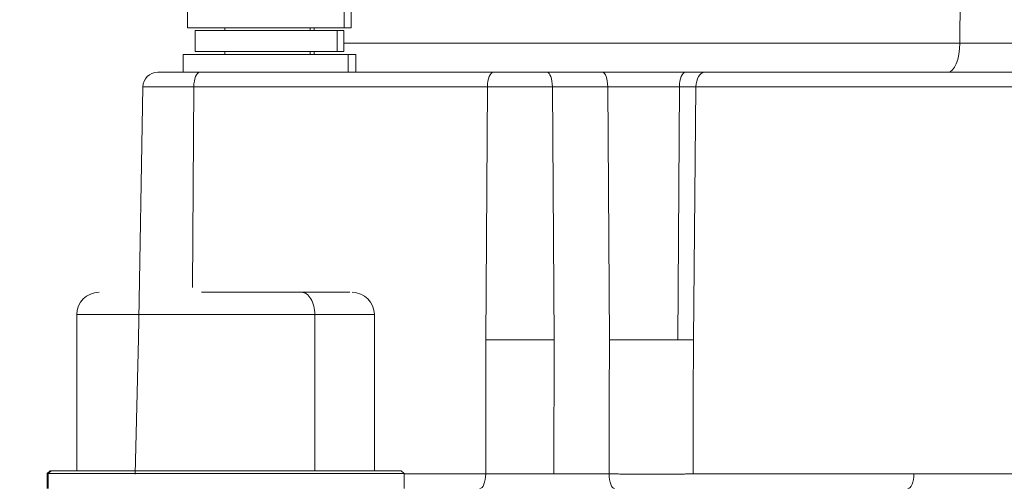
# Model space of a CAD drawing. Header units: millimetres. Extents: x 5437 to 18441, y -4466 to 3128.
# Tile 359 of 497: x 13680 to 13713, y -14 to 1. Entities that reach past the tile are written whole.
import ezdxf

# ---------------------------------------------------------------- set-up
doc = ezdxf.new("R2010")
doc.units = ezdxf.units.MM
doc.layers.add('1', color=7, linetype='Continuous', true_color=0xffffff)
doc.dimstyles.get("Standard").update_dxf_attribs({"dimtxt": 0.18, "dimasz": 0.18, "dimexe": 0.18, "dimexo": 0.0625, "dimgap": 0.09, "dimtad": 0, "dimtih": 1, "dimtoh": 1, "dimdec": 4, "dimzin": 0, "dimdsep": 46, "dimtxsty": 'Standard', "dimcen": 0.09, "dimadec": 0, "dimazin": 0, "dimtfac": 1, "dimtdec": 4, "dimtofl": 0, "dimtmove": 0, "dimatfit": 3, "dimfxl": 1, "dimtolj": 1, "dimtzin": 0, "dimarcsym": 0})

# ---------------------------------------------------------------- blocks, each defined once
blk = doc.blocks.new('*D3')
at = {"color": 0, "lineweight": -2, "transparency": 16777216}
for p, q in [((13674.147, 1169.564), (14135.36, 1169.564)), ((13833.147, -580.436), (14135.36, -580.436))]:
    blk.add_line(p, q, dxfattribs=at)
at = {"color": 0, "lineweight": 0, "transparency": 16777216}
for p, q in [((14135.18, 1089.564), (14135.18, 421.321)), ((14135.18, -500.436), (14135.18, 167.808))]:
    blk.add_line(p, q, dxfattribs=at)
at = {"color": 0, "lineweight": 20, "transparency": 16777216}
for points in [[(14121.847, 1089.564), (14148.514, 1089.564), (14135.18, 1169.564)], [(14121.847, -500.436), (14148.514, -500.436), (14135.18, -580.436)]]:
    blk.add_solid(points, dxfattribs=at)
at = {"layer": 'Defpoints', "color": 0, "lineweight": 20, "transparency": 16777216}
for p in [(13674.085, 1169.564), (13833.085, -580.436), (14135.18, -580.436)]:
    blk.add_point(p, dxfattribs=at)
at = {"color": 0, "lineweight": 20, "transparency": 16777216, "insert": (14135.18, 294.564), "char_height": 80, "attachment_point": 5, "rotation": 270}
blk.add_mtext('\\A1;1750', dxfattribs=at)
blk = doc.blocks.new('*D4')
at = {"color": 0, "lineweight": -2, "transparency": 16777216}
for p, q in [((13346.81, 234.502), (13346.81, -825.635)), ((13857.587, -64.498), (13857.587, -825.635))]:
    blk.add_line(p, q, dxfattribs=at)
at = {"color": 0, "lineweight": 0, "transparency": 16777216}
for p, q in [((13426.81, -825.455), (13508.775, -825.455)), ((13777.587, -825.455), (13695.622, -825.455))]:
    blk.add_line(p, q, dxfattribs=at)
at = {"color": 0, "lineweight": 20, "transparency": 16777216}
for points in [[(13426.81, -812.121), (13426.81, -838.788), (13346.81, -825.455)], [(13777.587, -812.121), (13777.587, -838.788), (13857.587, -825.455)]]:
    blk.add_solid(points, dxfattribs=at)
at = {"layer": 'Defpoints', "color": 0, "lineweight": 20, "transparency": 16777216}
for p in [(13346.81, 234.564), (13857.587, -64.436), (13346.81, -825.455)]:
    blk.add_point(p, dxfattribs=at)
at = {"color": 0, "lineweight": 20, "transparency": 16777216, "insert": (13602.199, -825.455), "char_height": 80, "attachment_point": 5}
blk.add_mtext('\\A1;515', dxfattribs=at)

msp = doc.modelspace()

# ---------------------------------------------------------------- linework, layer by layer
at = {"layer": '1', "color": 0, "lineweight": 20}
for p, q in [((13712.16816, 24.59924), (13712.00089, 0.54688)), ((13686.05317, 2.65153), (13686.05317, 1.06434)), ((13691.31088, 2.65153), (13691.31088, 1.06434)), ((13691.55317, 1.06434), (13691.55317, 2.65153)), ((13691.31088, 1.06434), (13686.05317, 1.06434)), ((13687.30317, 1.06434), (13687.30317, 0.96434)), ((13690.17101, 0.96434), (13690.17101, 1.06434)), ((13690.30317, 0.96434), (13690.30317, 1.06434)), ((13691.55317, 1.06434), (13691.31088, 1.06434)), ((13691.0829, 0.96434), (13686.30317, 0.96434)), ((13686.30317, 0.96434), (13686.30317, 0.26434)), ((13691.30317, 0.96434), (13691.0829, 0.96434)), ((13691.0829, 0.96434), (13691.0829, 0.26434)), ((13691.30317, 0.26434), (13691.30317, 0.96434)), ((13712.00089, 0.54688), (13691.30288, 0.54688)), ((13712.00089, 0.54688), (13751.31512, 0.54688)), ((13691.44766, 0.16434), (13685.90317, 0.16434)), ((13685.90317, 0.16434), (13685.90317, -0.43566)), ((13691.0829, 0.26434), (13686.30317, 0.26434)), ((13687.30317, 0.26434), (13687.30317, 0.16434)), ((13690.17101, 0.26434), (13690.17101, 0.16434)), ((13690.30317, 0.16434), (13690.30317, 0.26434)), ((13691.30317, 0.26434), (13691.0829, 0.26434)), ((13691.44766, 0.16434), (13691.44766, -0.43566)), ((13691.70317, 0.16434), (13691.44766, 0.16434)), ((13691.70317, -0.43566), (13691.70317, 0.16434)), ((13685.04693, -0.43566), (13686.46164, -0.43566)), ((13686.46164, -0.43566), (13696.32843, -0.43566)), ((13696.32843, -0.43566), (13698.12798, -0.43566)), ((13698.12798, -0.43566), (13699.98851, -0.43566)), ((13710.74697, -0.43566), (13703.42283, -0.43566)), ((13710.74697, -0.43566), (13743.17702, -0.43566)), ((13684.54701, -0.92694), (13684.39909, -9.40111)), ((13686.26247, -0.92694), (13684.54701, -0.92694)), ((13686.26247, -0.92694), (13686.21538, -7.67568)), ((13696.12927, -0.92694), (13686.26247, -0.92694)), ((13696.07018, -9.43566), (13696.12927, -0.92694)), ((13698.31138, -0.92694), (13696.12927, -0.92694)), ((13700.17191, -0.92694), (13698.31138, -0.92694)), ((13698.31138, -0.92694), (13698.36578, -9.43566)), ((13702.58133, -0.92694), (13700.17191, -0.92694)), ((13700.22651, -9.43566), (13700.17191, -0.92694)), ((13702.52216, -9.43566), (13702.58133, -0.92694)), ((13703.13565, -0.92694), (13702.58133, -0.92694)), ((13703.13565, -0.92694), (13703.05033, -9.43566)), ((13710.54781, -0.92694), (13703.13565, -0.92694)), ((13743.36756, -0.92694), (13710.54781, -0.92694)), ((13690.33038, -8.58566), (13682.32871, -8.58566)), ((13682.32871, -8.58566), (13682.32871, -13.83566)), ((13690.33038, -13.83566), (13690.33038, -8.58566)), ((13692.32871, -8.58566), (13690.33038, -8.58566)), ((13692.32871, -13.83566), (13692.32871, -8.58566)), ((13684.39938, -9.38881), (13684.29461, -13.9509)), ((13696.06882, -13.94439), (13696.07018, -9.43566)), ((13698.36578, -9.43566), (13698.36423, -13.94439)), ((13681.42871, -13.83566), (13681.32871, -13.93566)), ((13681.36754, -13.93567), (13681.4669, -13.83567)), ((13693.32871, -13.93566), (13693.22871, -13.83566)), ((13681.32871, -13.93566), (13681.36754, -13.93566)), ((13681.32871, -13.93567), (13681.32871, -14.43566)), ((13693.32871, -13.93566), (13681.36754, -13.93566)), ((13681.36754, -14.43566), (13681.36754, -13.93567)), ((13693.32861, -13.94439), (13696.06882, -13.94439)), ((13693.32871, -14.43566), (13693.32871, -13.93567)), ((13698.36423, -13.94439), (13700.21611, -13.94439)), ((13703.03733, -13.94439), (13710.45728, -13.94439)), ((13710.45728, -13.94439), (13719.98978, -13.94439))]:
    msp.add_line(p, q, dxfattribs=at)
for centre, radius, start, end in [((13685.04693, -0.93566), 0.5, 90, 179), ((13683.07871, -8.58566), 0.75, 90, 180), ((13691.57871, -8.58566), 0.75, 0, 90)]:
    msp.add_arc(centre, radius, start, end, dxfattribs=at)
for centre, major_axis, ratio, start_param, end_param in [((13711.60256, 0.56434), (0, -1), 0.39839611, 0, 1.55334303), ((13686.46164, -0.93566), (0, -0.5), 0.39839611, 3.14159265, 4.69493569), ((13696.32843, -0.93566), (0, -0.5), 0.39839611, 3.14159265, 4.69493569), ((13698.12798, -0.93566), (0, -0.5), 0.36685927, 1.58824962, 3.14159265), ((13699.98851, -0.93566), (0, -0.5), 0.36685927, 1.58824962, 3.14159265), ((13702.7805, -0.93566), (0, 0.5), 0.39839611, 0, 1.55334303), ((13703.42283, -0.93566), (0, -0.5), 0.57445077, 3.14159265, 4.69493569), ((13689.88013, -8.58566), (0, 0.75), 0.60033423, 4.71238898, 6.28318531), ((13695.86965, -13.93566), (0, -0.5), 0.39839611, 0, 1.55334303), ((13700.39951, -13.93566), (0, -0.5), 0.36685927, 4.72984227, 6.28318531), ((13710.25812, -13.93566), (0, -0.5), 0.39839611, 0, 1.55334303)]:
    msp.add_ellipse(centre, major_axis=major_axis, ratio=ratio, start_param=start_param, end_param=end_param, dxfattribs=at)
for points, degree, knots in [([(13699.98851, -0.43566), (13700.33671, -0.43566), (13700.70251, -0.43566), (13701.07832, -0.43566), (13701.65608, -0.43566), (13702.21843, -0.43566), (13702.41043, -0.43566), (13702.59816, -0.43566), (13702.7805, -0.43566)], 5, [0, 0, 0, 0, 0, 0, 0.65311572, 0.65311572, 0.65311572, 1, 1, 1, 1, 1, 1]), ([(13686.51838, -7.83566), (13686.57722, -7.83566), (13686.63627, -7.83566), (13686.69549, -7.83566), (13687.15501, -7.83566), (13687.62219, -7.83566), (13688.02728, -7.83566), (13688.6642, -7.83566), (13689.25798, -7.83566), (13689.47517, -7.83566), (13689.68302, -7.83566), (13689.88013, -7.83566)], 5, [0, 0, 0, 0, 0, 0, 0.08437986, 0.08437986, 0.08437986, 0.65304724, 0.65304724, 0.65304724, 1, 1, 1, 1, 1, 1]), ([(13689.88013, -7.83566), (13690.20321, -7.83566), (13690.49748, -7.83566), (13690.75685, -7.83566), (13691.09528, -7.83566), (13691.33103, -7.83566), (13691.40068, -7.83566), (13691.45672, -7.83566), (13691.49894, -7.83566)], 5, [0, 0, 0, 0, 0, 0, 0.64854492, 0.64854492, 0.64854492, 1, 1, 1, 1, 1, 1]), ([(13696.07027, -9.43566), (13696.25035, -9.43566), (13696.43812, -9.43566), (13696.82187, -9.43566), (13697.01783, -9.43566), (13697.41043, -9.43566), (13697.60705, -9.43566), (13697.99341, -9.43566), (13698.18314, -9.43566), (13698.36578, -9.43566)], 3, [0, 0, 0, 0, 0.25, 0.25, 0.5, 0.5, 0.75, 0.75, 1, 1, 1, 1]), ([(13700.22663, -9.43566), (13700.40927, -9.43566), (13700.59901, -9.43566), (13700.98537, -9.43566), (13701.182, -9.43566), (13701.5746, -9.43566), (13701.77057, -9.43566), (13702.15431, -9.43566), (13702.34209, -9.43566), (13702.52216, -9.43566)], 3, [0, 0, 0, 0, 0.25, 0.25, 0.5, 0.5, 0.75, 0.75, 1, 1, 1, 1]), ([(13703.05014, -9.43566), (13702.96921, -9.43586), (13702.88446, -9.43598), (13702.70814, -9.43604), (13702.61658, -9.43599), (13702.52218, -9.43584)], 3, [0, 0, 0, 0, 0.5, 0.5, 1, 1, 1, 1]), ([(13681.46689, -13.83566), (13681.53447, -13.83566), (13681.67657, -13.83566), (13681.89177, -13.83566), (13682.45903, -13.83566), (13683.27079, -13.83566), (13683.73053, -13.83566), (13684.73773, -13.83566), (13685.87501, -13.83566), (13686.46486, -13.83566), (13687.66131, -13.83566), (13688.84106, -13.83566), (13689.4142, -13.83566), (13690.50211, -13.83566), (13691.43068, -13.83566), (13691.84447, -13.83566), (13692.55306, -13.83566), (13692.99934, -13.83566), (13693.15079, -13.83566), (13693.22775, -13.83566), (13693.22871, -13.83566), (13693.22871, -13.83566), (13693.22871, -13.83566), (13693.22871, -13.83566)], 5, [0, 0, 0, 0, 0, 0, 0.16648122, 0.16648122, 0.16648122, 0.33296245, 0.33296245, 0.33296245, 0.49944367, 0.49944367, 0.49944367, 0.66592489, 0.66592489, 0.66592489, 0.83240611, 0.83240611, 0.83240611, 0.99888734, 0.99888734, 0.99888734, 1, 1, 1, 1, 1, 1]), ([(13696.06882, -13.94439), (13696.07675, -13.9444), (13696.09263, -13.94442), (13696.11654, -13.94445), (13696.14051, -13.94448), (13696.16456, -13.94451), (13696.18868, -13.94454), (13696.21286, -13.94456), (13696.23711, -13.94459), (13696.26142, -13.94462), (13696.28579, -13.94464), (13696.31022, -13.94467), (13696.3347, -13.94469), (13696.35925, -13.94471), (13696.38384, -13.94474), (13696.40848, -13.94476), (13696.43318, -13.94478), (13696.45792, -13.9448), (13696.4827, -13.94482), (13696.50753, -13.94484), (13696.5324, -13.94486), (13696.55731, -13.94488), (13696.58226, -13.94489), (13696.60725, -13.94491), (13696.63226, -13.94492), (13696.65731, -13.94494), (13696.68239, -13.94495), (13696.7075, -13.94497), (13696.73263, -13.94498), (13696.75779, -13.94499), (13696.78297, -13.94501), (13696.80816, -13.94502), (13696.83338, -13.94503), (13696.85862, -13.94504), (13696.88387, -13.94505), (13696.90913, -13.94506), (13696.93441, -13.94507), (13696.95969, -13.94507), (13696.98498, -13.94508), (13697.01027, -13.94509), (13697.03557, -13.94509), (13697.06088, -13.9451), (13697.08618, -13.9451), (13697.11148, -13.9451), (13697.13677, -13.94511), (13697.16206, -13.94511), (13697.18735, -13.94511), (13697.2042, -13.94511), (13697.21263, -13.94511)], 3, [0, 0, 0, 0, 0.02201712, 0.04402187, 0.06601426, 0.08799428, 0.10996194, 0.13191723, 0.15386017, 0.17579074, 0.19770896, 0.21961481, 0.2415083, 0.26338944, 0.28525822, 0.30711464, 0.3289587, 0.35079041, 0.37260977, 0.39441677, 0.41621141, 0.43799371, 0.45976365, 0.48152124, 0.50326648, 0.52499937, 0.54671992, 0.56842811, 0.59012396, 0.61180746, 0.63347861, 0.65513742, 0.67678388, 0.698418, 0.72003978, 0.74164922, 0.76324631, 0.78483106, 0.80640347, 0.82796355, 0.84951128, 0.87104668, 0.89256973, 0.91408046, 0.93557884, 0.9570649, 0.97853862, 1, 1, 1, 1]), ([(13697.21263, -13.94511), (13697.22105, -13.94511), (13697.23791, -13.94511), (13697.2632, -13.94511), (13697.28851, -13.94511), (13697.31384, -13.9451), (13697.33917, -13.9451), (13697.36451, -13.9451), (13697.38986, -13.94509), (13697.41521, -13.94509), (13697.44057, -13.94508), (13697.46593, -13.94507), (13697.49129, -13.94507), (13697.51665, -13.94506), (13697.542, -13.94505), (13697.56735, -13.94504), (13697.5927, -13.94503), (13697.61803, -13.94502), (13697.64335, -13.94501), (13697.66866, -13.94499), (13697.69395, -13.94498), (13697.71923, -13.94497), (13697.74448, -13.94495), (13697.76972, -13.94494), (13697.79493, -13.94492), (13697.82012, -13.94491), (13697.84529, -13.94489), (13697.87042, -13.94488), (13697.89553, -13.94486), (13697.9206, -13.94484), (13697.94564, -13.94482), (13697.97065, -13.9448), (13697.99561, -13.94478), (13698.02054, -13.94476), (13698.04542, -13.94474), (13698.07026, -13.94471), (13698.09506, -13.94469), (13698.11981, -13.94467), (13698.14451, -13.94464), (13698.16915, -13.94462), (13698.19375, -13.94459), (13698.21829, -13.94456), (13698.24277, -13.94454), (13698.26719, -13.94451), (13698.29155, -13.94448), (13698.31585, -13.94445), (13698.34009, -13.94442), (13698.35618, -13.9444), (13698.36423, -13.94439)], 3, [0, 0, 0, 0, 0.02146138, 0.0429351, 0.06442116, 0.08591954, 0.10743027, 0.12895332, 0.15048872, 0.17203645, 0.19359653, 0.21516894, 0.23675369, 0.25835078, 0.27996022, 0.301582, 0.32321612, 0.34486258, 0.36652139, 0.38819254, 0.40987604, 0.43157189, 0.45328008, 0.47500063, 0.49673352, 0.51847876, 0.54023635, 0.56200629, 0.58378859, 0.60558323, 0.62739023, 0.64920959, 0.6710413, 0.69288536, 0.71474178, 0.73661056, 0.7584917, 0.78038519, 0.80229104, 0.82420926, 0.84613983, 0.86808277, 0.89003806, 0.91200572, 0.93398574, 0.95597813, 0.97798288, 1, 1, 1, 1])]:
    msp.add_open_spline(points, degree=degree, knots=knots, dxfattribs=at)
for points, degree in [([(13702.7805, -0.43566), (13702.91569, -0.43566), (13703.04792, -0.43566), (13703.17726, -0.43566), (13703.30218, -0.43566), (13703.42283, -0.43566)], 5), ([(13700.21611, -13.94439), (13700.21821, -13.04264), (13700.22031, -12.1409), (13700.22241, -11.23915), (13700.22452, -10.33741), (13700.22663, -9.43566)], 5), ([(13703.05014, -9.43566), (13703.04586, -10.93857), (13703.04159, -12.44148), (13703.03733, -13.94439)], 3), ([(13681.42871, -13.83566), (13681.42884, -13.83566), (13681.43272, -13.83566), (13681.44037, -13.83566), (13681.45177, -13.83566), (13681.46689, -13.83566)], 5)]:
    msp.add_open_spline(points, degree=degree, dxfattribs=at)
msp.add_rational_spline([(13700.21611, -13.94439), (13701.71636, -13.95952), (13703.03733, -13.94439)], [1, 0.880805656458, 1], degree=2, dxfattribs=at)

# ---------------------------------------------------------------- dimensions: what is measured, and where the dimension line sits
at = {"color": 0, "lineweight": 20}
dim = msp.add_linear_dim(base=(14135.18029, -580.43566), p1=(13674.08476, 1169.56434), p2=(13833.08476, -580.43566), angle=90, dimstyle='Standard', override={"dimtxt": 80, "dimasz": 80, "dimdec": 0, "dimlwd": 0}, dxfattribs=at)
dim.commit()
dim.dimension.update_dxf_attribs({"geometry": '*D3', "text_midpoint": (14135.18029, 294.56434), "text_rotation": 270})
dim = msp.add_linear_dim(base=(13346.81039, -825.45454), p1=(13857.58667, -64.43566), p2=(13346.81039, 234.56434), text='515', dimstyle='Standard', override={"dimtxt": 80, "dimasz": 80, "dimdec": 0, "dimlwd": 0}, dxfattribs=at)
dim.commit()
dim.dimension.update_dxf_attribs({"geometry": '*D4', "text_midpoint": (13602.19853, -825.45454)})

doc.saveas('drawing.dxf')
